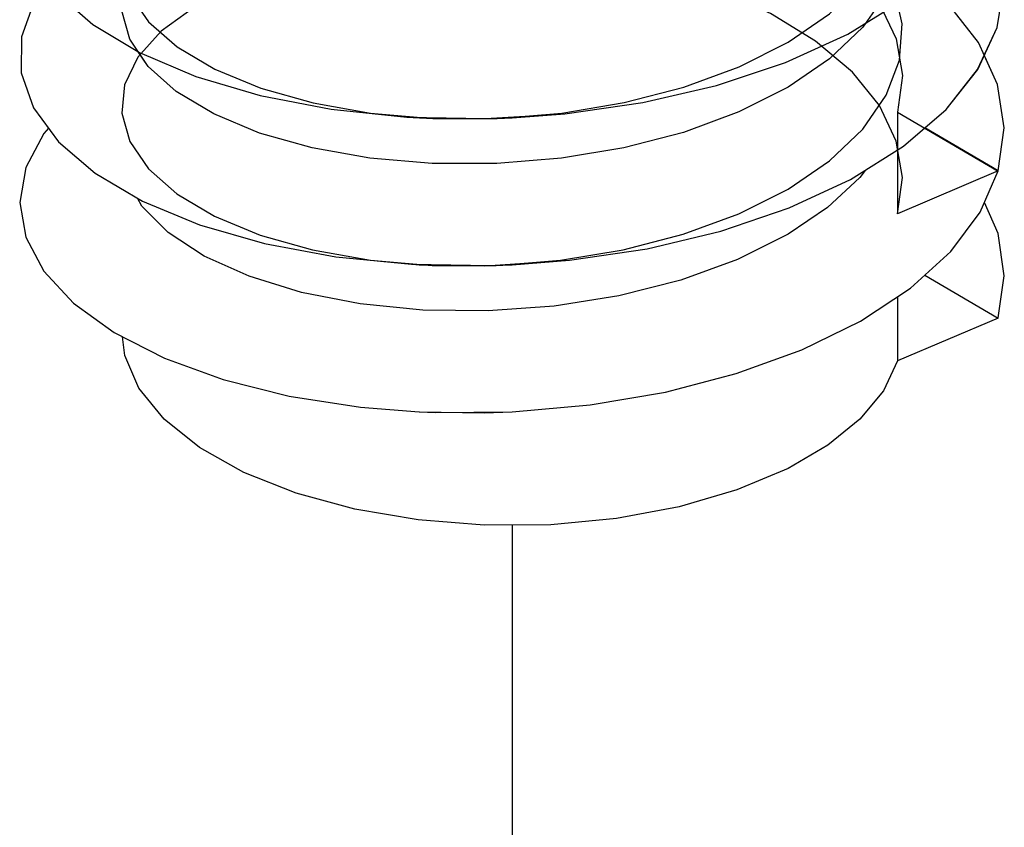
# Paper-space layout '005_EXP_CORICANT_PE_DRAWING_3_1' of a CAD drawing. Header units: millimetres. Extents: x 6 to 413, y 7 to 290.
# Tile 338 of 362: x 221.142 to 221.663, y 282.788 to 283.216. Entities that reach past the tile are written whole.
import ezdxf

# ---------------------------------------------------------------- set-up
doc = ezdxf.new("R2010")
doc.units = ezdxf.units.MM
doc.header["$LTSCALE"] = 23.1
doc.linetypes.add('DASHED', pattern=[0.2, 0.1, -0.1])
doc.layers.get('0').update_dxf_attribs({"linetype": 'CONTINUOUS'})
doc.layers.add('000_OFFSET-LINES', color=7, linetype='CONTINUOUS')
doc.layers.add('124100000694A_M3X4P5_C_NI_BL15', color=7, linetype='CONTINUOUS')

# ---------------------------------------------------------------- blocks, each defined once
blk = doc.blocks.new('124100000694A_M3X4P5_C_NI_BL15', base_point=(221.4025, 283.4537))
at = {"layer": '124100000694A_M3X4P5_C_NI_BL15', "color": 7, "linetype": 'Continuous'}
for p, q in [((221.20955, 283.19131), (221.20428, 283.1991)), ((221.66028, 283.13587), (221.62128, 283.1587)), ((221.65073, 283.11402), (221.66028, 283.13587)), ((221.62135, 283.08071), (221.66028, 283.05792)), ((221.60695, 283.06932), (221.60695, 283.03515)), ((221.66028, 283.05792), (221.60695, 283.03515))]:
    blk.add_line(p, q, dxfattribs=at)
for points in [[(221.64937, 283.18973), (221.65974, 283.21201), (221.66349, 283.23491), (221.66046, 283.25788), (221.65291, 283.27537)], [(221.14833, 283.24832), (221.16116, 283.23031), (221.18023, 283.21358), (221.20503, 283.19865)], [(221.15702, 283.23612), (221.14925, 283.22573), (221.1424, 283.20701), (221.1423, 283.18799), (221.14888, 283.16935)], [(221.54756, 283.19345), (221.58046, 283.20848), (221.60875, 283.22597)], [(221.5901, 283.21444), (221.58846, 283.21207), (221.57089, 283.19528), (221.54887, 283.18024)], [(221.20503, 283.19865), (221.23489, 283.18595), (221.26907, 283.17582), (221.30662, 283.16859), (221.34668, 283.16448), (221.35343, 283.16411)], [(221.66028, 283.13587), (221.66349, 283.15873), (221.65996, 283.18166), (221.65287, 283.19723)], [(221.54887, 283.18024), (221.5228, 283.16715), (221.49345, 283.15636), (221.46185, 283.14814), (221.42873, 283.1426), (221.39451, 283.13978), (221.36015, 283.13982), (221.32711, 283.14267), (221.29652, 283.14811), (221.2687, 283.15599), (221.24437, 283.16611), (221.22442, 283.17807), (221.20955, 283.19131)], [(221.40257, 283.16414), (221.43052, 283.16622), (221.47183, 283.17215), (221.511, 283.18126), (221.54756, 283.19345)], [(221.61004, 283.14896), (221.63266, 283.16856), (221.64937, 283.18973)], [(221.14888, 283.16935), (221.16206, 283.1514), (221.18151, 283.13472), (221.20669, 283.11988), (221.23685, 283.10731), (221.27127, 283.09735), (221.30907, 283.09029), (221.35329, 283.08618)], [(221.35343, 283.16411), (221.38843, 283.16365), (221.40257, 283.16414)], [(221.35362, 283.1641), (221.36046, 283.16375), (221.39469, 283.16373), (221.40254, 283.16413)], [(221.15685, 283.15849), (221.15432, 283.15575), (221.14472, 283.13775), (221.1415, 283.11924), (221.14472, 283.10078), (221.15427, 283.08284), (221.17001, 283.0658), (221.19154, 283.05023)], [(221.40252, 283.08619), (221.43301, 283.08854), (221.47419, 283.09466), (221.5132, 283.10394), (221.54942, 283.11625), (221.58203, 283.13138), (221.61004, 283.14896)], [(221.58972, 283.13621), (221.58689, 283.13234), (221.56979, 283.11647), (221.54887, 283.1023)], [(221.54887, 283.1023), (221.52211, 283.08892), (221.49194, 283.07794), (221.4592, 283.06964), (221.42484, 283.06419), (221.38985, 283.06168), (221.35521, 283.06212), (221.32193, 283.06545), (221.29095, 283.07149), (221.26317, 283.08004), (221.23936, 283.09077), (221.22022, 283.10333), (221.2063, 283.11729), (221.20395, 283.1215)], [(221.66028, 283.05793), (221.66349, 283.08026), (221.66028, 283.10267), (221.65301, 283.11924)], [(221.40252, 283.00825), (221.44399, 283.01189), (221.48379, 283.01867), (221.52134, 283.02843), (221.55608, 283.04103), (221.58718, 283.05629), (221.61375, 283.0738), (221.63509, 283.09319), (221.65073, 283.11402)], [(221.35329, 283.08618), (221.39099, 283.08577), (221.40252, 283.08619)], [(221.35348, 283.08617), (221.38774, 283.08556), (221.40251, 283.08619)], [(221.19154, 283.05023), (221.21824, 283.0366), (221.24943, 283.02527), (221.28437, 283.01655), (221.32219, 283.0107), (221.35329, 283.00824)], [(221.54887, 282.97815), (221.52176, 282.96674), (221.49116, 282.95781), (221.45797, 282.95162), (221.42314, 282.94835), (221.38772, 282.9481), (221.35272, 282.95088), (221.31919, 282.95659), (221.28809, 282.96508), (221.26035, 282.9761), (221.23677, 282.98932), (221.21805, 283.00436), (221.20473, 283.02078), (221.1972, 283.03809), (221.19593, 283.04799)], [(221.60695, 283.03514), (221.59937, 283.01936), (221.58694, 283.00436), (221.56997, 282.99051), (221.54887, 282.97815)], [(221.35329, 283.00824), (221.36201, 283.00789), (221.40252, 283.00825)], [(221.35348, 283.00822), (221.38773, 283.00762), (221.40251, 283.00825)]]:
    blk.add_lwpolyline(points, dxfattribs=at)

psp = doc.layouts.new('005_EXP_CORICANT_PE_DRAWING_3_1')

# ---------------------------------------------------------------- linework, layer by layer
at = {"color": 2, "linetype": 'Continuous'}
psp.add_line((221.60695, 283.16709), (221.60695, 283.11309), dxfattribs=at)
at = {"color": 6, "linetype": 'Continuous'}
for p, q in [((221.60695, 283.16709), (221.66028, 283.13586)), ((221.66028, 283.13587), (221.60695, 283.11309))]:
    psp.add_line(p, q, dxfattribs=at)
at = {"color": 2, "linetype": 'Continuous'}
for points in [[(221.54887, 283.20419), (221.57083, 283.21918), (221.58844, 283.23599), (221.60092, 283.25404), (221.60789, 283.2727), (221.60933, 283.29179), (221.60507, 283.31098), (221.59517, 283.32959), (221.58012, 283.34696), (221.56011, 283.36296), (221.53571, 283.37715), (221.50791, 283.38905), (221.47746, 283.39848), (221.4445, 283.40541), (221.41022, 283.40957), (221.37607, 283.41084), (221.34299, 283.40935), (221.31126, 283.40516), (221.28207, 283.39849), (221.25613, 283.38953)], [(221.25613, 283.36558), (221.28214, 283.37456), (221.31139, 283.38125), (221.34298, 283.3854), (221.37607, 283.3869), (221.41027, 283.38562), (221.44463, 283.38145), (221.4777, 283.37447), (221.50831, 283.36496), (221.53614, 283.35298), (221.56055, 283.33872), (221.58052, 283.32263), (221.59544, 283.30526), (221.60519, 283.2867), (221.60935, 283.26756), (221.60784, 283.24856), (221.60088, 283.23003), (221.58845, 283.21207), (221.57089, 283.19528), (221.54887, 283.18024)], [(221.54887, 283.12625), (221.57087, 283.14126), (221.58845, 283.15807), (221.60091, 283.17609), (221.60788, 283.19471), (221.60933, 283.21381), (221.60506, 283.23306), (221.59516, 283.25167), (221.58009, 283.26904), (221.56004, 283.28507), (221.53564, 283.29924), (221.50791, 283.3111), (221.47749, 283.32053), (221.44463, 283.32745), (221.41043, 283.33161), (221.37629, 283.3329), (221.34314, 283.33142), (221.31143, 283.32726), (221.28211, 283.32055), (221.25613, 283.31159)], [(221.25613, 283.31159), (221.23415, 283.30066), (221.21655, 283.28798), (221.20408, 283.27405), (221.19711, 283.25948), (221.19567, 283.24448), (221.19994, 283.2294), (221.20985, 283.21493), (221.22491, 283.20166), (221.24495, 283.18977), (221.26936, 283.17971), (221.29711, 283.17192), (221.32755, 283.16656), (221.36046, 283.16375), (221.39469, 283.16374), (221.42885, 283.16656), (221.46196, 283.17211), (221.49368, 283.18037), (221.52291, 283.19114), (221.54887, 283.20419)], [(221.25613, 283.28764), (221.28266, 283.29676), (221.31268, 283.30353), (221.34496, 283.30763), (221.37875, 283.30896), (221.41313, 283.30744), (221.44747, 283.30303), (221.48071, 283.29573), (221.51152, 283.28581), (221.53927, 283.27345), (221.56333, 283.25883), (221.58281, 283.24243), (221.59713, 283.22478), (221.60617, 283.20594), (221.60948, 283.18648), (221.60695, 283.16709)], [(221.54887, 283.18024), (221.5228, 283.16715), (221.49345, 283.15636), (221.46185, 283.14814), (221.42873, 283.1426), (221.39451, 283.13978), (221.36015, 283.13982), (221.32711, 283.14267), (221.29652, 283.14811), (221.2687, 283.15599), (221.24437, 283.16611), (221.22442, 283.17807), (221.20955, 283.19131), (221.19981, 283.20572), (221.19565, 283.22073), (221.19714, 283.23567), (221.20411, 283.25015), (221.21653, 283.26401), (221.2341, 283.27669), (221.25613, 283.28764)], [(221.60695, 283.11309), (221.60949, 283.13241), (221.60624, 283.15173), (221.59729, 283.17053), (221.58294, 283.1883), (221.56347, 283.20474), (221.53946, 283.21935), (221.51165, 283.23177), (221.4808, 283.24171), (221.44779, 283.24897), (221.41349, 283.25341), (221.37887, 283.25496), (221.34498, 283.25363), (221.31255, 283.24951), (221.28262, 283.24275), (221.25613, 283.23365)], [(221.25613, 283.23365), (221.23411, 283.22269), (221.21659, 283.21007), (221.20414, 283.1962), (221.19712, 283.18158), (221.19568, 283.16647), (221.19993, 283.15147), (221.20977, 283.13708), (221.22486, 283.12375), (221.24479, 283.11191), (221.26897, 283.1019), (221.29677, 283.09406), (221.32741, 283.08863), (221.36011, 283.08582), (221.39402, 283.08576), (221.42818, 283.08853), (221.4614, 283.09404), (221.49326, 283.1023), (221.52271, 283.11312), (221.54887, 283.12625)]]:
    psp.add_lwpolyline(points, dxfattribs=at)
at = {"color": 6, "linetype": 'Continuous'}
for points in [[(221.14925, 283.22573), (221.1424, 283.20701), (221.1423, 283.18799), (221.14887, 283.16935), (221.16205, 283.1514), (221.18151, 283.13472), (221.20669, 283.11988), (221.23685, 283.10731), (221.27127, 283.09735), (221.30907, 283.09029), (221.34919, 283.08639), (221.39099, 283.08577), (221.43301, 283.08854), (221.47419, 283.09466), (221.5132, 283.10394), (221.54943, 283.11625), (221.58203, 283.13138), (221.61004, 283.14896), (221.63266, 283.16856), (221.64938, 283.18973), (221.65974, 283.21201), (221.66349, 283.23491)], [(221.16115, 283.23031), (221.18023, 283.21358), (221.20503, 283.19865), (221.23489, 283.18595), (221.26907, 283.17582), (221.30662, 283.16859), (221.34668, 283.16448), (221.38843, 283.16365), (221.43052, 283.16622), (221.47184, 283.17215), (221.511, 283.18126), (221.54756, 283.19345), (221.58046, 283.20848), (221.60876, 283.22597)], [(221.66028, 283.13587), (221.66349, 283.15873), (221.65997, 283.18166), (221.64976, 283.20404), (221.63324, 283.22525)]]:
    psp.add_lwpolyline(points, dxfattribs=at)
at = {"layer": '000_OFFSET-LINES', "color": 4, "linetype": 'DASHED'}
psp.add_line((221.4025, 282.94821), (221.4025, 269.90152), dxfattribs=at)

# ---------------------------------------------------------------- block references
at = {"layer": '124100000694A_M3X4P5_C_NI_BL15'}
psp.add_blockref('124100000694A_M3X4P5_C_NI_BL15', (221.4025, 283.4537), dxfattribs=at)

doc.saveas('drawing.dxf')
